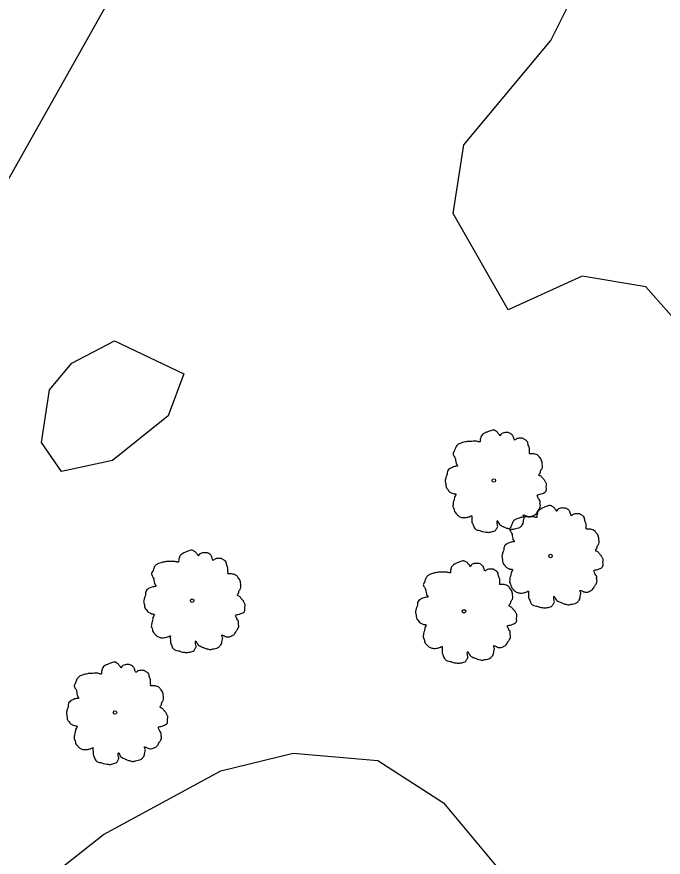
# Model space of a CAD drawing. Extents: x 2161152 to 2175754, y 602179 to 617749.
# Drawn here: x 2173325.7 to 2173394.9, y 615375 to 615465 of the extents above; entities that cross this region are included whole.
import ezdxf

# ---------------------------------------------------------------- set-up
doc = ezdxf.new("R2010")
doc.units = 0
doc.layers.add('RD_EX_Fence_ChLk', color=7, linetype='Continuous')
doc.layers.add('RD_EX_VEG', color=7, linetype='Continuous')

msp = doc.modelspace()

# ---------------------------------------------------------------- linework, layer by layer
at = {"layer": 'RD_EX_Fence_ChLk'}
msp.add_lwpolyline([(2173355.628, 615502.381), (2173341.836, 615477.91), (2173311.58, 615424.228), (2173279.173, 615366.05), (2173250.908, 615314.764), (2173215.496, 615251.648), (2173188.183, 615202.656), (2173161.575, 615155.192), (2173087.552, 615023.774), (2173205.022, 614957.055), (2173296.023, 615068.653), (2173468.106, 615299.836), (2173503.108, 615360.809), (2173534.599, 615415.101), (2173553.319, 615447.991), (2173576.241, 615487.444)], dxfattribs=at)
at = {"layer": 'RD_EX_VEG'}
for points in [[(2173465.534, 615436.243), (2173457.048, 615428.996), (2173454.12, 615425.619), (2173445.171, 615423.627), (2173433.642, 615425.341), (2173430.328, 615433.519), (2173441.509, 615446.509), (2173445.563, 615456.173), (2173441.704, 615462.782), (2173432.154, 615454.497), (2173422.035, 615442.543), (2173409.334, 615434.295), (2173397.999, 615430.494), (2173393.078, 615436.066), (2173386.265, 615437.199), (2173378.345, 615433.618), (2173372.429, 615443.93), (2173373.568, 615451.268), (2173382.893, 615462.447), (2173391.505, 615479.678)], [(2173343.577, 615426.766), (2173341.882, 615422.257), (2173335.917, 615417.472), (2173330.454, 615416.291), (2173328.325, 615419.402), (2173329.181, 615425.037), (2173331.578, 615427.896), (2173336.136, 615430.27), (2173343.577, 615426.766)], [(2173321.192, 615366.585), (2173334.976, 615377.446), (2173347.53, 615384.253), (2173355.299, 615386.129), (2173364.349, 615385.364), (2173371.383, 615380.816), (2173377.464, 615373.524), (2173382.466, 615363.884), (2173385.923, 615356.624), (2173385.664, 615345.996), (2173382.669, 615337.106), (2173377.726, 615329.946), (2173370.431, 615323.862), (2173360.499, 615317.022), (2173353.302, 615308.179), (2173346.063, 615295.921), (2173342.753, 615282.827), (2173340.016, 615273.664), (2173337.528, 615263.447), (2173332.882, 615248.526), (2173333.458, 615241.818)]]:
    msp.add_lwpolyline(points, dxfattribs=at)
for centre, radius in [((2173376.788, 615415.336), 0.188), ((2173376.779, 615415.321), 0.000075), ((2173382.86, 615407.255), 0.188), ((2173382.85, 615407.241), 0.000075), ((2173344.471, 615402.47), 0.188), ((2173344.462, 615402.455), 0.000075), ((2173373.601, 615401.329), 0.188), ((2173373.592, 615401.315), 0.000075), ((2173336.188, 615390.492), 0.188), ((2173336.178, 615390.477), 0.000075)]:
    msp.add_circle(centre, radius, dxfattribs=at)
for points in [[(2173376.887, 615420.711), (2173376.662, 615420.73), (2173376.418, 615420.655), (2173376.231, 615420.58), (2173376.062, 615420.524), (2173375.894, 615420.449), (2173375.669, 615420.317), (2173375.5, 615420.167), (2173375.406, 615419.98), (2173375.369, 615419.811), (2173375.331, 615419.605), (2173375.331, 615419.474), (2173375.238, 615419.455), (2173375.125, 615419.474), (2173374.938, 615419.53), (2173374.75, 615419.53), (2173374.563, 615419.53), (2173374.3, 615419.511), (2173374.038, 615419.511), (2173373.832, 615419.474), (2173373.588, 615419.437), (2173373.307, 615419.343), (2173373.045, 615419.249), (2173372.82, 615419.062), (2173372.632, 615418.706), (2173372.539, 615418.443), (2173372.426, 615418.256), (2173372.539, 615417.918), (2173372.67, 615417.656), (2173372.689, 615417.506), (2173372.745, 615417.188), (2173372.82, 615417.019), (2173372.914, 615416.869), (2173372.857, 615416.85), (2173372.576, 615416.813), (2173372.351, 615416.738), (2173372.033, 615416.569), (2173371.864, 615416.4), (2173371.789, 615416.157), (2173371.77, 615415.894), (2173371.695, 615415.744), (2173371.639, 615415.538), (2173371.62, 615415.482), (2173371.583, 615415.238), (2173371.658, 615414.901), (2173371.677, 615414.639), (2173371.77, 615414.47), (2173371.883, 615414.339), (2173372.014, 615414.151), (2173372.314, 615413.983), (2173372.557, 615413.908), (2173372.707, 615413.889), (2173372.576, 615413.514), (2173372.539, 615413.252), (2173372.445, 615412.952), (2173372.445, 615412.896), (2173372.408, 615412.54), (2173372.52, 615412.296), (2173372.576, 615412.015), (2173372.707, 615411.846), (2173372.914, 615411.621), (2173373.157, 615411.453), (2173373.532, 615411.359), (2173373.832, 615411.378), (2173374.263, 615411.509), (2173374.45, 615411.565), (2173374.432, 615411.434), (2173374.45, 615411.153), (2173374.45, 615410.834), (2173374.563, 615410.59), (2173374.638, 615410.384), (2173374.75, 615410.197), (2173374.994, 615410.028), (2173375.294, 615409.972), (2173375.612, 615409.859), (2173375.95, 615409.803), (2173376.325, 615409.784), (2173376.774, 615409.897), (2173376.981, 615409.991), (2173377.056, 615410.122), (2173377.205, 615410.403), (2173377.168, 615410.572), (2173377.187, 615411.021), (2173377.262, 615410.89), (2173377.393, 615410.628), (2173377.768, 615410.403), (2173378.068, 615410.272), (2173378.424, 615410.159), (2173378.649, 615410.103), (2173379.005, 615410.159), (2173379.286, 615410.216), (2173379.567, 615410.309), (2173379.792, 615410.515), (2173379.923, 615410.722), (2173379.961, 615410.928), (2173380.017, 615411.209), (2173380.054, 615411.34)], [(2173380.054, 615411.34), (2173379.998, 615411.471), (2173379.961, 615411.659), (2173380.017, 615411.64), (2173380.148, 615411.602), (2173380.354, 615411.509), (2173380.523, 615411.453), (2173380.766, 615411.471), (2173380.973, 615411.546), (2173381.31, 615411.752), (2173381.516, 615412.108), (2173381.722, 615412.408), (2173381.778, 615412.652), (2173381.741, 615412.821), (2173381.722, 615413.195), (2173381.572, 615413.383), (2173381.535, 615413.477), (2173381.46, 615413.776), (2173381.516, 615413.814), (2173381.722, 615413.851), (2173382.003, 615413.945), (2173382.21, 615414.039), (2173382.378, 615414.17), (2173382.434, 615414.339), (2173382.416, 615414.639), (2173382.453, 615414.938), (2173382.397, 615415.051), (2173382.322, 615415.163), (2173382.266, 615415.313), (2173382.153, 615415.426), (2173382.078, 615415.538), (2173382.003, 615415.613), (2173381.91, 615415.726), (2173381.778, 615415.819), (2173381.666, 615415.857), (2173381.629, 615415.969), (2173381.741, 615416.119), (2173381.778, 615416.194), (2173381.797, 615416.363), (2173381.966, 615416.625), (2173382.003, 615416.925), (2173381.966, 615417.244), (2173381.928, 615417.45), (2173381.816, 615417.656), (2173381.666, 615417.843), (2173381.572, 615417.975), (2173381.441, 615418.068), (2173381.197, 615418.162), (2173381.01, 615418.2), (2173380.748, 615418.2), (2173380.598, 615418.237), (2173380.616, 615418.275), (2173380.616, 615418.387), (2173380.616, 615418.593), (2173380.56, 615418.93), (2173380.448, 615419.305), (2173380.448, 615419.324), (2173380.373, 615419.511), (2173380.204, 615419.661), (2173380.073, 615419.736), (2173379.923, 615419.83), (2173379.736, 615419.849), (2173379.511, 615419.849), (2173379.305, 615419.811), (2173379.155, 615419.736), (2173379.023, 615419.643), (2173378.967, 615419.755), (2173378.892, 615419.98), (2173378.855, 615420.092), (2173378.742, 615420.224), (2173378.574, 615420.374), (2173378.236, 615420.467), (2173377.768, 615420.411), (2173377.543, 615420.261), (2173377.43, 615420.13), (2173377.393, 615420.224), (2173377.243, 615420.374), (2173377.168, 615420.505), (2173377.037, 615420.599), (2173376.924, 615420.673), (2173376.849, 615420.711)], [(2173382.959, 615412.631), (2173382.734, 615412.65), (2173382.49, 615412.575), (2173382.303, 615412.5), (2173382.134, 615412.443), (2173381.965, 615412.368), (2173381.741, 615412.237), (2173381.572, 615412.087), (2173381.478, 615411.9), (2173381.441, 615411.731), (2173381.403, 615411.525), (2173381.403, 615411.394), (2173381.31, 615411.375), (2173381.197, 615411.394), (2173381.01, 615411.45), (2173380.822, 615411.45), (2173380.635, 615411.45), (2173380.372, 615411.431), (2173380.11, 615411.431), (2173379.904, 615411.394), (2173379.66, 615411.356), (2173379.379, 615411.263), (2173379.117, 615411.169), (2173378.892, 615410.981), (2173378.704, 615410.625), (2173378.611, 615410.363), (2173378.498, 615410.176), (2173378.611, 615409.838), (2173378.742, 615409.576), (2173378.761, 615409.426), (2173378.817, 615409.107), (2173378.892, 615408.939), (2173378.986, 615408.789), (2173378.929, 615408.77), (2173378.648, 615408.732), (2173378.423, 615408.658), (2173378.105, 615408.489), (2173377.936, 615408.32), (2173377.861, 615408.076), (2173377.842, 615407.814), (2173377.767, 615407.664), (2173377.711, 615407.458), (2173377.692, 615407.402), (2173377.655, 615407.158), (2173377.73, 615406.821), (2173377.749, 615406.558), (2173377.842, 615406.39), (2173377.955, 615406.259), (2173378.086, 615406.071), (2173378.386, 615405.902), (2173378.629, 615405.827), (2173378.779, 615405.809), (2173378.648, 615405.434), (2173378.611, 615405.172), (2173378.517, 615404.872), (2173378.517, 615404.815), (2173378.48, 615404.459), (2173378.592, 615404.216), (2173378.648, 615403.935), (2173378.779, 615403.766), (2173378.986, 615403.541), (2173379.229, 615403.372), (2173379.604, 615403.279), (2173379.904, 615403.297), (2173380.335, 615403.429), (2173380.522, 615403.485), (2173380.504, 615403.354), (2173380.522, 615403.072), (2173380.522, 615402.754), (2173380.635, 615402.51), (2173380.71, 615402.304), (2173380.822, 615402.117), (2173381.066, 615401.948), (2173381.366, 615401.892), (2173381.684, 615401.779), (2173382.022, 615401.723), (2173382.397, 615401.704), (2173382.846, 615401.817), (2173383.052, 615401.91), (2173383.127, 615402.042), (2173383.277, 615402.323), (2173383.24, 615402.491), (2173383.259, 615402.941), (2173383.334, 615402.81), (2173383.465, 615402.548), (2173383.84, 615402.323), (2173384.14, 615402.192), (2173384.496, 615402.079), (2173384.721, 615402.023), (2173385.077, 615402.079), (2173385.358, 615402.135), (2173385.639, 615402.229), (2173385.864, 615402.435), (2173385.995, 615402.641), (2173386.032, 615402.848), (2173386.089, 615403.129), (2173386.126, 615403.26)], [(2173386.126, 615403.26), (2173386.07, 615403.391), (2173386.032, 615403.578), (2173386.089, 615403.56), (2173386.22, 615403.522), (2173386.426, 615403.429), (2173386.595, 615403.372), (2173386.838, 615403.391), (2173387.045, 615403.466), (2173387.382, 615403.672), (2173387.588, 615404.028), (2173387.794, 615404.328), (2173387.85, 615404.572), (2173387.813, 615404.74), (2173387.794, 615405.115), (2173387.644, 615405.303), (2173387.607, 615405.396), (2173387.532, 615405.696), (2173387.588, 615405.734), (2173387.794, 615405.771), (2173388.075, 615405.865), (2173388.281, 615405.959), (2173388.45, 615406.09), (2173388.506, 615406.259), (2173388.488, 615406.558), (2173388.525, 615406.858), (2173388.469, 615406.971), (2173388.394, 615407.083), (2173388.338, 615407.233), (2173388.225, 615407.346), (2173388.15, 615407.458), (2173388.075, 615407.533), (2173387.982, 615407.645), (2173387.85, 615407.739), (2173387.738, 615407.777), (2173387.7, 615407.889), (2173387.813, 615408.039), (2173387.85, 615408.114), (2173387.869, 615408.283), (2173388.038, 615408.545), (2173388.075, 615408.845), (2173388.038, 615409.164), (2173388, 615409.37), (2173387.888, 615409.576), (2173387.738, 615409.763), (2173387.644, 615409.894), (2173387.513, 615409.988), (2173387.269, 615410.082), (2173387.082, 615410.119), (2173386.82, 615410.119), (2173386.67, 615410.157), (2173386.688, 615410.194), (2173386.688, 615410.307), (2173386.688, 615410.513), (2173386.632, 615410.85), (2173386.52, 615411.225), (2173386.52, 615411.244), (2173386.445, 615411.431), (2173386.276, 615411.581), (2173386.145, 615411.656), (2173385.995, 615411.75), (2173385.808, 615411.769), (2173385.583, 615411.769), (2173385.376, 615411.731), (2173385.227, 615411.656), (2173385.095, 615411.562), (2173385.039, 615411.675), (2173384.964, 615411.9), (2173384.927, 615412.012), (2173384.814, 615412.143), (2173384.646, 615412.293), (2173384.308, 615412.387), (2173383.84, 615412.331), (2173383.615, 615412.181), (2173383.502, 615412.05), (2173383.465, 615412.143), (2173383.315, 615412.293), (2173383.24, 615412.425), (2173383.109, 615412.518), (2173382.996, 615412.593), (2173382.921, 615412.631)], [(2173344.57, 615407.845), (2173344.345, 615407.864), (2173344.102, 615407.789), (2173343.914, 615407.714), (2173343.746, 615407.658), (2173343.577, 615407.583), (2173343.352, 615407.451), (2173343.183, 615407.301), (2173343.09, 615407.114), (2173343.052, 615406.945), (2173343.015, 615406.739), (2173343.015, 615406.608), (2173342.921, 615406.589), (2173342.808, 615406.608), (2173342.621, 615406.664), (2173342.434, 615406.664), (2173342.246, 615406.664), (2173341.984, 615406.645), (2173341.721, 615406.645), (2173341.515, 615406.608), (2173341.272, 615406.571), (2173340.99, 615406.477), (2173340.728, 615406.383), (2173340.503, 615406.196), (2173340.316, 615405.84), (2173340.222, 615405.577), (2173340.11, 615405.39), (2173340.222, 615405.052), (2173340.353, 615404.79), (2173340.372, 615404.64), (2173340.428, 615404.322), (2173340.503, 615404.153), (2173340.597, 615404.003), (2173340.541, 615403.984), (2173340.26, 615403.947), (2173340.035, 615403.872), (2173339.716, 615403.703), (2173339.547, 615403.534), (2173339.472, 615403.291), (2173339.454, 615403.028), (2173339.379, 615402.878), (2173339.322, 615402.672), (2173339.304, 615402.616), (2173339.266, 615402.372), (2173339.341, 615402.035), (2173339.36, 615401.773), (2173339.454, 615401.604), (2173339.566, 615401.473), (2173339.697, 615401.285), (2173339.997, 615401.117), (2173340.241, 615401.042), (2173340.391, 615401.023), (2173340.26, 615400.648), (2173340.222, 615400.386), (2173340.128, 615400.086), (2173340.128, 615400.03), (2173340.091, 615399.674), (2173340.203, 615399.43), (2173340.26, 615399.149), (2173340.391, 615398.98), (2173340.597, 615398.755), (2173340.841, 615398.587), (2173341.215, 615398.493), (2173341.515, 615398.512), (2173341.946, 615398.643), (2173342.134, 615398.699), (2173342.115, 615398.568), (2173342.134, 615398.287), (2173342.134, 615397.968), (2173342.246, 615397.724), (2173342.321, 615397.518), (2173342.434, 615397.331), (2173342.677, 615397.162), (2173342.977, 615397.106), (2173343.296, 615396.993), (2173343.633, 615396.937), (2173344.008, 615396.918), (2173344.458, 615397.031), (2173344.664, 615397.125), (2173344.739, 615397.256), (2173344.889, 615397.537), (2173344.851, 615397.706), (2173344.87, 615398.155), (2173344.945, 615398.024), (2173345.076, 615397.762), (2173345.451, 615397.537), (2173345.751, 615397.406), (2173346.107, 615397.293), (2173346.332, 615397.237), (2173346.688, 615397.293), (2173346.969, 615397.35), (2173347.25, 615397.443), (2173347.475, 615397.649), (2173347.606, 615397.856), (2173347.644, 615398.062), (2173347.7, 615398.343), (2173347.738, 615398.474)], [(2173347.738, 615398.474), (2173347.681, 615398.605), (2173347.644, 615398.793), (2173347.7, 615398.774), (2173347.831, 615398.736), (2173348.037, 615398.643), (2173348.206, 615398.587), (2173348.45, 615398.605), (2173348.656, 615398.68), (2173348.993, 615398.886), (2173349.199, 615399.242), (2173349.406, 615399.542), (2173349.462, 615399.786), (2173349.424, 615399.955), (2173349.406, 615400.329), (2173349.256, 615400.517), (2173349.218, 615400.611), (2173349.143, 615400.91), (2173349.199, 615400.948), (2173349.406, 615400.985), (2173349.687, 615401.079), (2173349.893, 615401.173), (2173350.062, 615401.304), (2173350.118, 615401.473), (2173350.099, 615401.773), (2173350.136, 615402.072), (2173350.08, 615402.185), (2173350.005, 615402.297), (2173349.949, 615402.447), (2173349.837, 615402.56), (2173349.762, 615402.672), (2173349.687, 615402.747), (2173349.593, 615402.86), (2173349.462, 615402.953), (2173349.349, 615402.991), (2173349.312, 615403.103), (2173349.424, 615403.253), (2173349.462, 615403.328), (2173349.48, 615403.497), (2173349.649, 615403.759), (2173349.687, 615404.059), (2173349.649, 615404.378), (2173349.612, 615404.584), (2173349.499, 615404.79), (2173349.349, 615404.977), (2173349.256, 615405.109), (2173349.124, 615405.202), (2173348.881, 615405.296), (2173348.693, 615405.334), (2173348.431, 615405.334), (2173348.281, 615405.371), (2173348.3, 615405.409), (2173348.3, 615405.521), (2173348.3, 615405.727), (2173348.244, 615406.064), (2173348.131, 615406.439), (2173348.131, 615406.458), (2173348.056, 615406.645), (2173347.887, 615406.795), (2173347.756, 615406.87), (2173347.606, 615406.964), (2173347.419, 615406.983), (2173347.194, 615406.983), (2173346.988, 615406.945), (2173346.838, 615406.87), (2173346.707, 615406.777), (2173346.65, 615406.889), (2173346.576, 615407.114), (2173346.538, 615407.226), (2173346.426, 615407.358), (2173346.257, 615407.508), (2173345.92, 615407.601), (2173345.451, 615407.545), (2173345.226, 615407.395), (2173345.114, 615407.264), (2173345.076, 615407.358), (2173344.926, 615407.508), (2173344.851, 615407.639), (2173344.72, 615407.733), (2173344.608, 615407.807), (2173344.533, 615407.845)], [(2173373.7, 615406.705), (2173373.475, 615406.724), (2173373.231, 615406.649), (2173373.044, 615406.574), (2173372.875, 615406.517), (2173372.707, 615406.442), (2173372.482, 615406.311), (2173372.313, 615406.161), (2173372.219, 615405.974), (2173372.182, 615405.805), (2173372.144, 615405.599), (2173372.144, 615405.468), (2173372.051, 615405.449), (2173371.938, 615405.468), (2173371.751, 615405.524), (2173371.563, 615405.524), (2173371.376, 615405.524), (2173371.114, 615405.505), (2173370.851, 615405.505), (2173370.645, 615405.468), (2173370.401, 615405.43), (2173370.12, 615405.337), (2173369.858, 615405.243), (2173369.633, 615405.056), (2173369.446, 615404.699), (2173369.352, 615404.437), (2173369.239, 615404.25), (2173369.352, 615403.912), (2173369.483, 615403.65), (2173369.502, 615403.5), (2173369.558, 615403.181), (2173369.633, 615403.013), (2173369.727, 615402.863), (2173369.671, 615402.844), (2173369.389, 615402.807), (2173369.164, 615402.732), (2173368.846, 615402.563), (2173368.677, 615402.394), (2173368.602, 615402.151), (2173368.583, 615401.888), (2173368.509, 615401.738), (2173368.452, 615401.532), (2173368.434, 615401.476), (2173368.396, 615401.232), (2173368.471, 615400.895), (2173368.49, 615400.632), (2173368.583, 615400.464), (2173368.696, 615400.333), (2173368.827, 615400.145), (2173369.127, 615399.977), (2173369.371, 615399.902), (2173369.521, 615399.883), (2173369.389, 615399.508), (2173369.352, 615399.246), (2173369.258, 615398.946), (2173369.258, 615398.89), (2173369.221, 615398.533), (2173369.333, 615398.29), (2173369.389, 615398.009), (2173369.521, 615397.84), (2173369.727, 615397.615), (2173369.97, 615397.446), (2173370.345, 615397.353), (2173370.645, 615397.371), (2173371.076, 615397.503), (2173371.264, 615397.559), (2173371.245, 615397.428), (2173371.264, 615397.146), (2173371.264, 615396.828), (2173371.376, 615396.584), (2173371.451, 615396.378), (2173371.563, 615396.191), (2173371.807, 615396.022), (2173372.107, 615395.966), (2173372.426, 615395.853), (2173372.763, 615395.797), (2173373.138, 615395.778), (2173373.588, 615395.891), (2173373.794, 615395.985), (2173373.869, 615396.116), (2173374.019, 615396.397), (2173373.981, 615396.566), (2173374, 615397.015), (2173374.075, 615396.884), (2173374.206, 615396.622), (2173374.581, 615396.397), (2173374.881, 615396.266), (2173375.237, 615396.153), (2173375.462, 615396.097), (2173375.818, 615396.153), (2173376.099, 615396.209), (2173376.38, 615396.303), (2173376.605, 615396.509), (2173376.736, 615396.715), (2173376.774, 615396.922), (2173376.83, 615397.203), (2173376.867, 615397.334)], [(2173376.867, 615397.334), (2173376.811, 615397.465), (2173376.774, 615397.653), (2173376.83, 615397.634), (2173376.961, 615397.596), (2173377.167, 615397.503), (2173377.336, 615397.446), (2173377.58, 615397.465), (2173377.786, 615397.54), (2173378.123, 615397.746), (2173378.329, 615398.102), (2173378.535, 615398.402), (2173378.592, 615398.646), (2173378.554, 615398.815), (2173378.535, 615399.189), (2173378.385, 615399.377), (2173378.348, 615399.47), (2173378.273, 615399.77), (2173378.329, 615399.808), (2173378.535, 615399.845), (2173378.816, 615399.939), (2173379.023, 615400.033), (2173379.191, 615400.164), (2173379.248, 615400.333), (2173379.229, 615400.632), (2173379.266, 615400.932), (2173379.21, 615401.045), (2173379.135, 615401.157), (2173379.079, 615401.307), (2173378.966, 615401.42), (2173378.891, 615401.532), (2173378.816, 615401.607), (2173378.723, 615401.72), (2173378.592, 615401.813), (2173378.479, 615401.851), (2173378.442, 615401.963), (2173378.554, 615402.113), (2173378.592, 615402.188), (2173378.61, 615402.357), (2173378.779, 615402.619), (2173378.816, 615402.919), (2173378.779, 615403.238), (2173378.742, 615403.444), (2173378.629, 615403.65), (2173378.479, 615403.837), (2173378.385, 615403.969), (2173378.254, 615404.062), (2173378.011, 615404.156), (2173377.823, 615404.193), (2173377.561, 615404.193), (2173377.411, 615404.231), (2173377.43, 615404.268), (2173377.43, 615404.381), (2173377.43, 615404.587), (2173377.373, 615404.924), (2173377.261, 615405.299), (2173377.261, 615405.318), (2173377.186, 615405.505), (2173377.017, 615405.655), (2173376.886, 615405.73), (2173376.736, 615405.824), (2173376.549, 615405.843), (2173376.324, 615405.843), (2173376.118, 615405.805), (2173375.968, 615405.73), (2173375.837, 615405.637), (2173375.78, 615405.749), (2173375.705, 615405.974), (2173375.668, 615406.086), (2173375.555, 615406.218), (2173375.387, 615406.367), (2173375.049, 615406.461), (2173374.581, 615406.405), (2173374.356, 615406.255), (2173374.243, 615406.124), (2173374.206, 615406.218), (2173374.056, 615406.367), (2173373.981, 615406.499), (2173373.85, 615406.592), (2173373.737, 615406.667), (2173373.662, 615406.705)], [(2173336.287, 615395.867), (2173336.062, 615395.886), (2173335.818, 615395.811), (2173335.631, 615395.736), (2173335.462, 615395.68), (2173335.293, 615395.605), (2173335.069, 615395.473), (2173334.9, 615395.323), (2173334.806, 615395.136), (2173334.769, 615394.967), (2173334.731, 615394.761), (2173334.731, 615394.63), (2173334.638, 615394.611), (2173334.525, 615394.63), (2173334.338, 615394.686), (2173334.15, 615394.686), (2173333.963, 615394.686), (2173333.7, 615394.668), (2173333.438, 615394.668), (2173333.232, 615394.63), (2173332.988, 615394.593), (2173332.707, 615394.499), (2173332.445, 615394.405), (2173332.22, 615394.218), (2173332.032, 615393.862), (2173331.939, 615393.599), (2173331.826, 615393.412), (2173331.939, 615393.075), (2173332.07, 615392.812), (2173332.089, 615392.662), (2173332.145, 615392.344), (2173332.22, 615392.175), (2173332.314, 615392.025), (2173332.257, 615392.006), (2173331.976, 615391.969), (2173331.751, 615391.894), (2173331.433, 615391.725), (2173331.264, 615391.556), (2173331.189, 615391.313), (2173331.17, 615391.05), (2173331.095, 615390.9), (2173331.039, 615390.694), (2173331.02, 615390.638), (2173330.983, 615390.394), (2173331.058, 615390.057), (2173331.077, 615389.795), (2173331.17, 615389.626), (2173331.283, 615389.495), (2173331.414, 615389.307), (2173331.714, 615389.139), (2173331.957, 615389.064), (2173332.107, 615389.045), (2173331.976, 615388.67), (2173331.939, 615388.408), (2173331.845, 615388.108), (2173331.845, 615388.052), (2173331.808, 615387.696), (2173331.92, 615387.452), (2173331.976, 615387.171), (2173332.107, 615387.002), (2173332.314, 615386.777), (2173332.557, 615386.609), (2173332.932, 615386.515), (2173333.232, 615386.534), (2173333.663, 615386.665), (2173333.85, 615386.721), (2173333.832, 615386.59), (2173333.85, 615386.309), (2173333.85, 615385.99), (2173333.963, 615385.746), (2173334.038, 615385.54), (2173334.15, 615385.353), (2173334.394, 615385.184), (2173334.694, 615385.128), (2173335.012, 615385.016), (2173335.35, 615384.959), (2173335.725, 615384.941), (2173336.174, 615385.053), (2173336.38, 615385.147), (2173336.455, 615385.278), (2173336.605, 615385.559), (2173336.568, 615385.728), (2173336.587, 615386.178), (2173336.662, 615386.046), (2173336.793, 615385.784), (2173337.168, 615385.559), (2173337.468, 615385.428), (2173337.824, 615385.315), (2173338.049, 615385.259), (2173338.405, 615385.315), (2173338.686, 615385.372), (2173338.967, 615385.465), (2173339.192, 615385.671), (2173339.323, 615385.878), (2173339.36, 615386.084), (2173339.417, 615386.365), (2173339.454, 615386.496)], [(2173339.454, 615386.496), (2173339.398, 615386.627), (2173339.36, 615386.815), (2173339.417, 615386.796), (2173339.548, 615386.758), (2173339.754, 615386.665), (2173339.923, 615386.609), (2173340.166, 615386.627), (2173340.373, 615386.702), (2173340.71, 615386.908), (2173340.916, 615387.265), (2173341.122, 615387.564), (2173341.178, 615387.808), (2173341.141, 615387.977), (2173341.122, 615388.352), (2173340.972, 615388.539), (2173340.935, 615388.633), (2173340.86, 615388.933), (2173340.916, 615388.97), (2173341.122, 615389.008), (2173341.403, 615389.101), (2173341.609, 615389.195), (2173341.778, 615389.326), (2173341.834, 615389.495), (2173341.816, 615389.795), (2173341.853, 615390.095), (2173341.797, 615390.207), (2173341.722, 615390.319), (2173341.666, 615390.469), (2173341.553, 615390.582), (2173341.478, 615390.694), (2173341.403, 615390.769), (2173341.31, 615390.882), (2173341.178, 615390.975), (2173341.066, 615391.013), (2173341.028, 615391.125), (2173341.141, 615391.275), (2173341.178, 615391.35), (2173341.197, 615391.519), (2173341.366, 615391.781), (2173341.403, 615392.081), (2173341.366, 615392.4), (2173341.328, 615392.606), (2173341.216, 615392.812), (2173341.066, 615393), (2173340.972, 615393.131), (2173340.841, 615393.224), (2173340.597, 615393.318), (2173340.41, 615393.356), (2173340.148, 615393.356), (2173339.998, 615393.393), (2173340.016, 615393.431), (2173340.016, 615393.543), (2173340.016, 615393.749), (2173339.96, 615394.087), (2173339.848, 615394.461), (2173339.848, 615394.48), (2173339.773, 615394.668), (2173339.604, 615394.817), (2173339.473, 615394.892), (2173339.323, 615394.986), (2173339.136, 615395.005), (2173338.911, 615395.005), (2173338.704, 615394.967), (2173338.555, 615394.892), (2173338.423, 615394.799), (2173338.367, 615394.911), (2173338.292, 615395.136), (2173338.255, 615395.249), (2173338.142, 615395.38), (2173337.974, 615395.53), (2173337.636, 615395.623), (2173337.168, 615395.567), (2173336.943, 615395.417), (2173336.83, 615395.286), (2173336.793, 615395.38), (2173336.643, 615395.53), (2173336.568, 615395.661), (2173336.437, 615395.755), (2173336.324, 615395.83), (2173336.249, 615395.867)]]:
    msp.add_spline(points, degree=3, dxfattribs=at)

doc.saveas('drawing.dxf')
